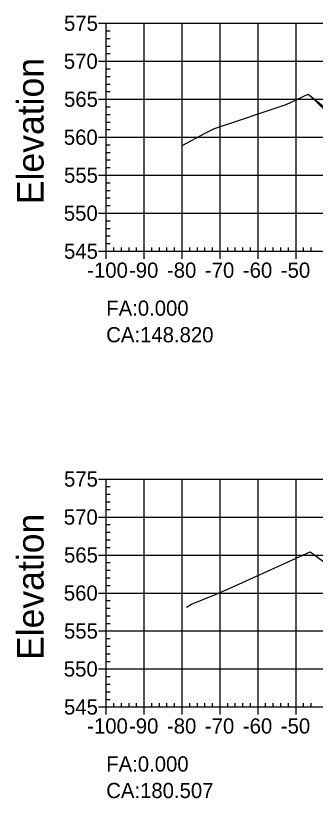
# Model space of a CAD drawing. Extents: x 704834 to 709892, y 372981 to 377533.
# Drawn here: x 706563 to 706642, y 374058.8 to 374264.8 of the extents above; entities that cross this region are included whole.
import ezdxf

# ---------------------------------------------------------------- set-up
doc = ezdxf.new("R2010")
doc.units = 0
for name, color, linetype in [('1', 7, 'Continuous'), ('14', 7, 'Continuous'), ('57', 7, 'Continuous'), ('59', 7, 'Continuous'), ('60', 7, 'Continuous'), ('Default_Xsect', 7, 'Continuous'), ('Existing', 7, 'Continuous')]:
    doc.layers.add(name, color=color, linetype=linetype)

msp = doc.modelspace()

# ---------------------------------------------------------------- linework, layer by layer
msp.add_lwpolyline([(706649.37, 374235.06), (706641.16, 374243.27)])
at = {"layer": '1'}
msp.add_lwpolyline([(706649.37, 374235.06), (706641.16, 374243.27), (706647.91, 374237.91)], dxfattribs=at)
at = {"layer": '14'}
msp.add_lwpolyline([(706641.16, 374243.27), (706641.16, 374243.32), (706641.16, 374243.27), (706641.11, 374243.27), (706641.16, 374243.27), (706641.16, 374243.22), (706641.16, 374243.27), (706641.21, 374243.27)], dxfattribs=at)
at = {"layer": '57'}
for p, q in [((706584.87, 374262.82), (706586.87, 374262.82)), ((706586.87, 374262.82), (706786.87, 374262.82)), ((706586.87, 374202.82), (706586.87, 374262.82)), ((706586.87, 374202.82), (706586.87, 374262.82)), ((706596.87, 374202.82), (706596.87, 374262.82)), ((706606.87, 374202.82), (706606.87, 374262.82)), ((706616.87, 374202.82), (706616.87, 374262.82)), ((706626.87, 374202.82), (706626.87, 374262.82)), ((706636.87, 374202.82), (706636.87, 374262.82)), ((706586.87, 374260.82), (706587.87, 374260.82)), ((706586.87, 374258.82), (706587.87, 374258.82)), ((706586.87, 374256.82), (706587.87, 374256.82)), ((706586.87, 374254.82), (706587.87, 374254.82)), ((706584.87, 374252.82), (706586.87, 374252.82)), ((706586.87, 374252.82), (706786.87, 374252.82)), ((706586.87, 374250.82), (706587.87, 374250.82)), ((706586.87, 374248.82), (706587.87, 374248.82)), ((706586.87, 374246.82), (706587.87, 374246.82)), ((706586.87, 374244.82), (706587.87, 374244.82)), ((706584.87, 374242.82), (706586.87, 374242.82)), ((706586.87, 374242.82), (706786.87, 374242.82)), ((706586.87, 374240.82), (706587.87, 374240.82)), ((706586.87, 374238.82), (706587.87, 374238.82)), ((706586.87, 374236.82), (706587.87, 374236.82)), ((706586.87, 374234.82), (706587.87, 374234.82)), ((706584.87, 374232.82), (706586.87, 374232.82)), ((706586.87, 374232.82), (706786.87, 374232.82)), ((706586.87, 374230.82), (706587.87, 374230.82)), ((706586.87, 374228.82), (706587.87, 374228.82)), ((706586.87, 374226.82), (706587.87, 374226.82)), ((706586.87, 374224.82), (706587.87, 374224.82)), ((706584.87, 374222.82), (706586.87, 374222.82)), ((706586.87, 374222.82), (706786.87, 374222.82)), ((706586.87, 374220.82), (706587.87, 374220.82)), ((706586.87, 374218.82), (706587.87, 374218.82)), ((706586.87, 374216.82), (706587.87, 374216.82)), ((706586.87, 374214.82), (706587.87, 374214.82)), ((706584.87, 374212.82), (706586.87, 374212.82)), ((706586.87, 374212.82), (706786.87, 374212.82)), ((706586.87, 374210.82), (706587.87, 374210.82)), ((706586.87, 374208.82), (706587.87, 374208.82)), ((706586.87, 374206.82), (706587.87, 374206.82)), ((706586.87, 374204.82), (706587.87, 374204.82)), ((706588.87, 374202.82), (706588.87, 374203.82)), ((706590.87, 374202.82), (706590.87, 374203.82)), ((706592.87, 374202.82), (706592.87, 374203.82)), ((706594.87, 374202.82), (706594.87, 374203.82)), ((706598.87, 374202.82), (706598.87, 374203.82)), ((706600.87, 374202.82), (706600.87, 374203.82)), ((706602.87, 374202.82), (706602.87, 374203.82)), ((706604.87, 374202.82), (706604.87, 374203.82)), ((706608.87, 374202.82), (706608.87, 374203.82)), ((706610.87, 374202.82), (706610.87, 374203.82)), ((706612.87, 374202.82), (706612.87, 374203.82)), ((706614.87, 374202.82), (706614.87, 374203.82)), ((706618.87, 374202.82), (706618.87, 374203.82)), ((706620.87, 374202.82), (706620.87, 374203.82)), ((706622.87, 374202.82), (706622.87, 374203.82)), ((706624.87, 374202.82), (706624.87, 374203.82)), ((706628.87, 374202.82), (706628.87, 374203.82)), ((706630.87, 374202.82), (706630.87, 374203.82)), ((706632.87, 374202.82), (706632.87, 374203.82)), ((706634.87, 374202.82), (706634.87, 374203.82)), ((706638.87, 374202.82), (706638.87, 374203.82)), ((706640.87, 374202.82), (706640.87, 374203.82)), ((706584.87, 374202.82), (706586.87, 374202.82)), ((706586.87, 374202.82), (706786.87, 374202.82)), ((706586.87, 374202.82), (706786.87, 374202.82)), ((706586.87, 374200.82), (706586.87, 374202.82)), ((706596.87, 374200.82), (706596.87, 374202.82)), ((706606.87, 374200.82), (706606.87, 374202.82)), ((706616.87, 374200.82), (706616.87, 374202.82)), ((706626.87, 374200.82), (706626.87, 374202.82)), ((706636.87, 374200.82), (706636.87, 374202.82)), ((706584.87, 374142.82), (706586.87, 374142.82)), ((706586.87, 374142.82), (706786.87, 374142.82)), ((706586.87, 374082.82), (706586.87, 374142.82)), ((706586.87, 374082.82), (706586.87, 374142.82)), ((706596.87, 374082.82), (706596.87, 374142.82)), ((706606.87, 374082.82), (706606.87, 374142.82)), ((706616.87, 374082.82), (706616.87, 374142.82)), ((706626.87, 374082.82), (706626.87, 374142.82)), ((706636.87, 374082.82), (706636.87, 374142.82)), ((706586.87, 374140.82), (706587.87, 374140.82)), ((706586.87, 374138.82), (706587.87, 374138.82)), ((706586.87, 374136.82), (706587.87, 374136.82)), ((706586.87, 374134.82), (706587.87, 374134.82)), ((706584.87, 374132.82), (706586.87, 374132.82)), ((706586.87, 374132.82), (706786.87, 374132.82)), ((706586.87, 374130.82), (706587.87, 374130.82)), ((706586.87, 374128.82), (706587.87, 374128.82)), ((706586.87, 374126.82), (706587.87, 374126.82)), ((706586.87, 374124.82), (706587.87, 374124.82)), ((706584.87, 374122.82), (706586.87, 374122.82)), ((706586.87, 374122.82), (706786.87, 374122.82)), ((706586.87, 374120.82), (706587.87, 374120.82)), ((706586.87, 374118.82), (706587.87, 374118.82)), ((706586.87, 374116.82), (706587.87, 374116.82)), ((706586.87, 374114.82), (706587.87, 374114.82)), ((706584.87, 374112.82), (706586.87, 374112.82)), ((706586.87, 374112.82), (706786.87, 374112.82)), ((706586.87, 374110.82), (706587.87, 374110.82)), ((706586.87, 374108.82), (706587.87, 374108.82)), ((706586.87, 374106.82), (706587.87, 374106.82)), ((706586.87, 374104.82), (706587.87, 374104.82)), ((706584.87, 374102.82), (706586.87, 374102.82)), ((706586.87, 374102.82), (706786.87, 374102.82)), ((706586.87, 374100.82), (706587.87, 374100.82)), ((706586.87, 374098.82), (706587.87, 374098.82)), ((706586.87, 374096.82), (706587.87, 374096.82)), ((706586.87, 374094.82), (706587.87, 374094.82)), ((706584.87, 374092.82), (706586.87, 374092.82)), ((706586.87, 374092.82), (706786.87, 374092.82)), ((706586.87, 374090.82), (706587.87, 374090.82)), ((706586.87, 374088.82), (706587.87, 374088.82)), ((706586.87, 374086.82), (706587.87, 374086.82)), ((706586.87, 374084.82), (706587.87, 374084.82)), ((706588.87, 374082.82), (706588.87, 374083.82)), ((706590.87, 374082.82), (706590.87, 374083.82)), ((706592.87, 374082.82), (706592.87, 374083.82)), ((706594.87, 374082.82), (706594.87, 374083.82)), ((706598.87, 374082.82), (706598.87, 374083.82)), ((706600.87, 374082.82), (706600.87, 374083.82)), ((706602.87, 374082.82), (706602.87, 374083.82)), ((706604.87, 374082.82), (706604.87, 374083.82)), ((706608.87, 374082.82), (706608.87, 374083.82)), ((706610.87, 374082.82), (706610.87, 374083.82)), ((706612.87, 374082.82), (706612.87, 374083.82)), ((706614.87, 374082.82), (706614.87, 374083.82)), ((706618.87, 374082.82), (706618.87, 374083.82)), ((706620.87, 374082.82), (706620.87, 374083.82)), ((706622.87, 374082.82), (706622.87, 374083.82)), ((706624.87, 374082.82), (706624.87, 374083.82)), ((706628.87, 374082.82), (706628.87, 374083.82)), ((706630.87, 374082.82), (706630.87, 374083.82)), ((706632.87, 374082.82), (706632.87, 374083.82)), ((706634.87, 374082.82), (706634.87, 374083.82)), ((706638.87, 374082.82), (706638.87, 374083.82)), ((706640.87, 374082.82), (706640.87, 374083.82)), ((706584.87, 374082.82), (706586.87, 374082.82)), ((706586.87, 374082.82), (706786.87, 374082.82)), ((706586.87, 374082.82), (706786.87, 374082.82)), ((706586.87, 374080.82), (706586.87, 374082.82)), ((706596.87, 374080.82), (706596.87, 374082.82)), ((706606.87, 374080.82), (706606.87, 374082.82)), ((706616.87, 374080.82), (706616.87, 374082.82)), ((706626.87, 374080.82), (706626.87, 374082.82)), ((706636.87, 374080.82), (706636.87, 374082.82))]:
    msp.add_line(p, q, dxfattribs=at)
at = {"layer": 'Default_Xsect'}
msp.add_lwpolyline([(706641.16, 374243.27), (706649.37, 374235.06), (706650.37, 374235.1), (706655.37, 374234.9), (706660.37, 374234.5), (706660.79, 374234.5), (706660.87, 374233.5), (706662.87, 374233.58), (706674.87, 374234.06), (706686.87, 374234.42), (706698.87, 374234.06), (706710.87, 374233.58), (706712.87, 374233.5), (706712.96, 374234.5), (706713.37, 374234.5), (706718.37, 374234.9), (706723.37, 374235.1), (706724.37, 374235.06), (706728.33, 374239.02)], dxfattribs=at)
at = {"layer": 'Existing'}
for points in [[(706607.03, 374230.69), (706612.95, 374233.88), (706615.39, 374235.07), (706634.24, 374241.46), (706640.08, 374244.11), (706640.51, 374243.79), (706647.91, 374237.91)], [(706608.01, 374109.11), (706609.35, 374109.85), (706615.81, 374112.52), (706619.12, 374113.92), (706640.6, 374123.66), (706641.08, 374123.29), (706646.87, 374119.08)]]:
    msp.add_lwpolyline(points, dxfattribs=at)

# ---------------------------------------------------------------- texts
for s, p in [('CA:148.820', (706586.87, 374178.82)), ('CA:180.507', (706586.87, 374058.82))]:
    msp.add_text(s, height=4).set_placement(p)
at = {"layer": '57'}
for s, p in [('575', (706575.75, 374260.82)), ('570', (706575.7, 374250.82)), ('565', (706575.75, 374240.82)), ('560', (706575.7, 374230.82)), ('555', (706575.75, 374220.82)), ('550', (706575.7, 374210.82)), ('545', (706575.75, 374200.82)), ('-100', (706581.86, 374195.82)), ('-90', (706592.87, 374195.82)), ('-80', (706602.87, 374195.82)), ('-70', (706612.87, 374195.82)), ('-60', (706622.87, 374195.82)), ('-50', (706632.87, 374195.82)), ('575', (706575.75, 374140.82)), ('570', (706575.7, 374130.82)), ('565', (706575.75, 374120.82)), ('560', (706575.7, 374110.82)), ('555', (706575.75, 374100.82)), ('550', (706575.7, 374090.82)), ('545', (706575.75, 374080.82)), ('-100', (706581.86, 374075.82)), ('-90', (706592.87, 374075.82)), ('-80', (706602.87, 374075.82)), ('-70', (706612.87, 374075.82)), ('-60', (706622.87, 374075.82)), ('-50', (706632.87, 374075.82))]:
    msp.add_text(s, height=4, dxfattribs=at).set_placement(p)
at = {"layer": '59'}
for p in [(706586.87, 374185.82), (706586.87, 374065.82)]:
    msp.add_text('FA:0.000', height=4, dxfattribs=at).set_placement(p)
at = {"layer": '60'}
for p in [(706570.37, 374215.18), (706570.37, 374095.18)]:
    msp.add_text('Elevation', height=7, rotation=90, dxfattribs=at).set_placement(p)

doc.saveas('drawing.dxf')
